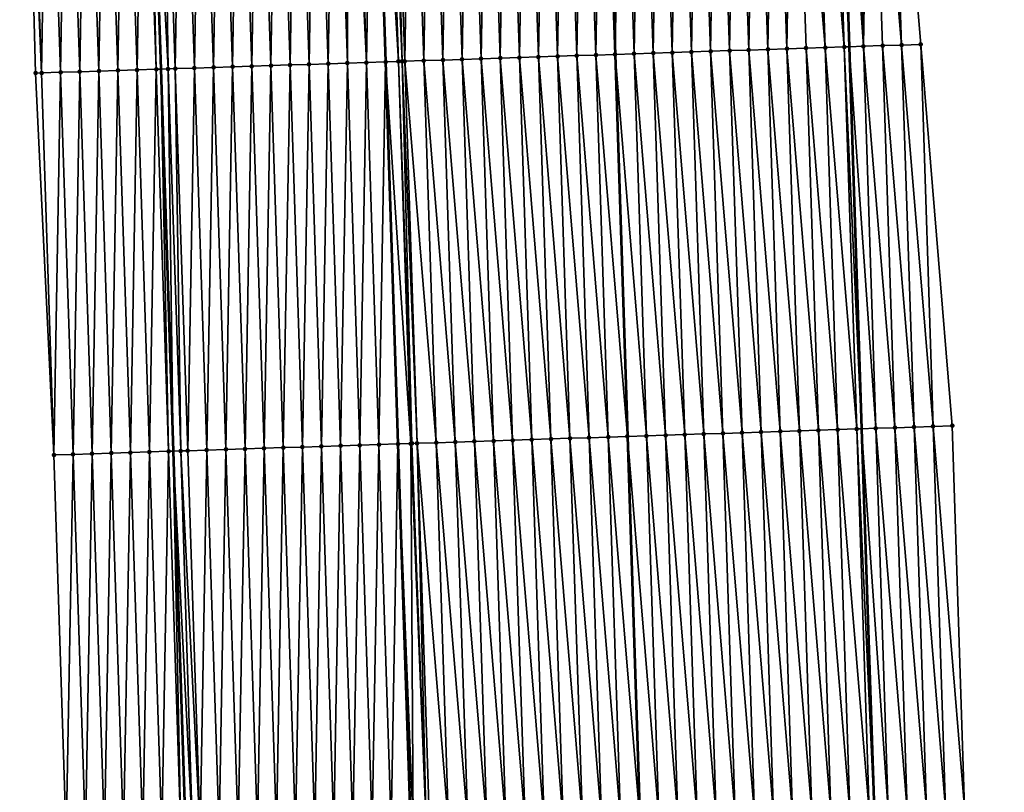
# Model space of a CAD drawing. Header units: feet. Extents: x 2010743 to 2022806, y 818705 to 837694.
# Tile 439 of 531: x 2011411 to 2011463, y 834115 to 834155. Entities that reach past the tile are written whole.
import ezdxf

# ---------------------------------------------------------------- set-up
doc = ezdxf.new("R2010")
doc.units = ezdxf.units.FT
doc.header["$MEASUREMENT"] = 0
for name, color, linetype, lineweight in [('EP_Travel Lane', 172, 'Continuous', 53), ('Road Shots', 141, 'Continuous', 100), ('STRIPING', 60, 'Continuous', 53)]:
    doc.layers.add(name, color=color, linetype=linetype, lineweight=lineweight)
doc.layers.add('I-77-MM17-21_NB-Surface-Border', color=7, linetype='Continuous')
doc.layers.add('I-77-MM17-21_NB-Surface-TIN', color=7, linetype='Continuous')

msp = doc.modelspace()

# ---------------------------------------------------------------- linework, layer by layer
at = {"layer": 'EP_Travel Lane'}
for points in [[(2011452.51, 834213.625, 297.7), (2011453.191, 834193.64, 297.354), (2011453.873, 834173.655, 296.973), (2011454.549, 834153.631, 296.638), (2011455.197, 834133.644, 296.315), (2011455.844, 834113.657, 295.989), (2011456.486, 834093.617, 295.711), (2011457.089, 834073.628, 295.412), (2011457.692, 834053.64, 295.101), (2011458.287, 834033.589, 294.824), (2011458.833, 834013.598, 294.578), (2011459.379, 833993.608, 294.314), (2011459.92, 833973.568, 294.074)], [(2011416.511, 834212.392, 298.009), (2011417.193, 834192.407, 297.632), (2011417.874, 834172.422, 297.282), (2011418.549, 834152.459, 296.948), (2011419.196, 834132.472, 296.615), (2011419.844, 834112.486, 296.295), (2011420.482, 834092.53, 295.978), (2011421.083, 834072.542, 295.673), (2011421.684, 834052.553, 295.39), (2011422.274, 834032.6, 295.115), (2011422.82, 834012.609, 294.848), (2011423.366, 833992.618, 294.593), (2011423.903, 833972.656, 294.351)]]:
    msp.add_polyline3d(points, dxfattribs=at)
at = {"layer": 'I-77-MM17-21_NB-Surface-Border', "color": 3, "linetype": 'Continuous', "lineweight": -3}
for points in [[(2011454.25, 834213.686, 297.63), (2011454.932, 834193.7, 297.282), (2011456.613, 834173.75, 296.881), (2011458.289, 834153.754, 296.504), (2011459.936, 834133.8, 296.121), (2011460.583, 834113.813, 295.795), (2011461.224, 834093.762, 295.51), (2011461.826, 834073.773, 295.215), (2011461.427, 834053.754, 294.951), (2011462.02, 834033.693, 294.679), (2011462.568, 834013.703, 294.425), (2011462.115, 833993.684, 294.202), (2011462.656, 833973.638, 293.964)], [(2011418.028, 833972.51, 294.168), (2011417.764, 833992.467, 294.419), (2011416.551, 834012.44, 294.65), (2011415.577, 834032.419, 294.902), (2011415.448, 834052.368, 295.196), (2011414.847, 834072.357, 295.479), (2011414.246, 834092.346, 295.782), (2011413.608, 834112.286, 296.104), (2011412.961, 834132.274, 296.416), (2011412.005, 834152.251, 296.737), (2011411.482, 834172.208, 297.075), (2011411.27, 834192.209, 297.447), (2011411.172, 834212.213, 297.847)]]:
    msp.add_polyline3d(points, dxfattribs=at)
at = {"layer": 'I-77-MM17-21_NB-Surface-TIN', "color": 128, "linetype": 'Continuous', "lineweight": -3}
for points in [[(2011455.29, 834153.655, 296.605), (2011455.613, 834173.715, 296.921), (2011454.614, 834173.681, 296.947)], [(2011455.29, 834153.655, 296.605), (2011456.29, 834153.688, 296.571), (2011455.613, 834173.715, 296.921)], [(2011457.289, 834153.721, 296.539), (2011456.613, 834173.75, 296.881), (2011455.613, 834173.715, 296.921)], [(2011456.29, 834153.688, 296.571), (2011457.289, 834153.721, 296.539), (2011455.613, 834173.715, 296.921)], [(2011457.289, 834153.721, 296.539), (2011458.289, 834153.754, 296.504), (2011456.613, 834173.75, 296.881)], [(2011440.298, 834153.164, 296.923), (2011440.622, 834173.198, 297.237), (2011439.623, 834173.164, 297.252)], [(2011440.298, 834153.164, 296.923), (2011441.298, 834153.197, 296.909), (2011440.622, 834173.198, 297.237)], [(2011441.298, 834153.197, 296.909), (2011441.622, 834173.233, 297.219), (2011440.622, 834173.198, 297.237)], [(2011441.298, 834153.197, 296.909), (2011442.297, 834153.23, 296.883), (2011441.622, 834173.233, 297.219)], [(2011442.297, 834153.23, 296.883), (2011441.628, 834173.233, 297.219), (2011441.622, 834173.233, 297.219)], [(2011442.621, 834173.267, 297.209), (2011441.628, 834173.233, 297.219), (2011442.304, 834153.23, 296.883)], [(2011442.297, 834153.23, 296.883), (2011442.304, 834153.23, 296.883), (2011441.628, 834173.233, 297.219)], [(2011443.297, 834153.262, 296.871), (2011442.621, 834173.267, 297.209), (2011442.304, 834153.23, 296.883)], [(2011443.297, 834153.262, 296.871), (2011443.62, 834173.302, 297.182), (2011442.621, 834173.267, 297.209)], [(2011443.297, 834153.262, 296.871), (2011444.296, 834153.295, 296.86), (2011443.62, 834173.302, 297.182)], [(2011444.296, 834153.295, 296.86), (2011444.62, 834173.336, 297.16), (2011443.62, 834173.302, 297.182)], [(2011444.296, 834153.295, 296.86), (2011445.296, 834153.328, 296.841), (2011444.62, 834173.336, 297.16)], [(2011445.296, 834153.328, 296.841), (2011445.619, 834173.37, 297.144), (2011444.62, 834173.336, 297.16)], [(2011445.296, 834153.328, 296.841), (2011446.295, 834153.36, 296.82), (2011445.619, 834173.37, 297.144)], [(2011446.295, 834153.36, 296.82), (2011446.619, 834173.405, 297.127), (2011445.619, 834173.37, 297.144)], [(2011446.295, 834153.36, 296.82), (2011447.295, 834153.393, 296.8), (2011446.619, 834173.405, 297.127)], [(2011447.295, 834153.393, 296.8), (2011447.618, 834173.439, 297.115), (2011446.619, 834173.405, 297.127)], [(2011447.295, 834153.393, 296.8), (2011448.294, 834153.426, 296.785), (2011447.618, 834173.439, 297.115)], [(2011448.294, 834153.426, 296.785), (2011448.617, 834173.473, 297.105), (2011447.618, 834173.439, 297.115)], [(2011448.294, 834153.426, 296.785), (2011449.294, 834153.458, 296.769), (2011448.617, 834173.473, 297.105)], [(2011449.294, 834153.458, 296.769), (2011449.617, 834173.508, 297.092), (2011448.617, 834173.473, 297.105)], [(2011449.294, 834153.458, 296.769), (2011450.293, 834153.491, 296.757), (2011449.617, 834173.508, 297.092)], [(2011450.293, 834153.491, 296.757), (2011450.616, 834173.542, 297.077), (2011449.617, 834173.508, 297.092)], [(2011450.293, 834153.491, 296.757), (2011451.293, 834153.523, 296.743), (2011450.616, 834173.542, 297.077)], [(2011451.293, 834153.523, 296.743), (2011451.616, 834173.576, 297.057), (2011450.616, 834173.542, 297.077)], [(2011451.293, 834153.523, 296.743), (2011452.292, 834153.556, 296.727), (2011451.616, 834173.576, 297.057)], [(2011453.291, 834153.589, 296.695), (2011452.615, 834173.611, 297.024), (2011451.616, 834173.576, 297.057)], [(2011452.292, 834153.556, 296.727), (2011453.291, 834153.589, 296.695), (2011451.616, 834173.576, 297.057)], [(2011454.291, 834153.622, 296.649), (2011453.614, 834173.646, 296.983), (2011452.615, 834173.611, 297.024)], [(2011453.291, 834153.589, 296.695), (2011454.291, 834153.622, 296.649), (2011452.615, 834173.611, 297.024)], [(2011453.614, 834173.646, 296.983), (2011454.549, 834153.631, 296.638), (2011453.873, 834173.655, 296.973)], [(2011454.291, 834153.622, 296.649), (2011454.549, 834153.631, 296.638), (2011453.614, 834173.646, 296.983)], [(2011455.29, 834153.655, 296.605), (2011454.614, 834173.681, 296.947), (2011453.873, 834173.655, 296.973)], [(2011455.29, 834153.655, 296.605), (2011453.873, 834173.655, 296.973), (2011454.549, 834153.631, 296.638)], [(2011425.306, 834152.677, 297.023), (2011425.631, 834172.685, 297.366), (2011424.631, 834172.651, 297.356)], [(2011425.306, 834152.677, 297.023), (2011426.306, 834152.709, 297.032), (2011425.631, 834172.685, 297.366)], [(2011426.306, 834152.709, 297.032), (2011426.63, 834172.719, 297.375), (2011425.631, 834172.685, 297.366)], [(2011426.306, 834152.709, 297.032), (2011427.305, 834152.741, 297.042), (2011426.63, 834172.719, 297.375)], [(2011427.305, 834152.741, 297.042), (2011427.63, 834172.753, 297.388), (2011426.63, 834172.719, 297.375)], [(2011427.305, 834152.741, 297.042), (2011428.305, 834152.774, 297.056), (2011427.63, 834172.753, 297.388)], [(2011428.305, 834152.774, 297.056), (2011428.354, 834172.777, 297.4), (2011427.63, 834172.753, 297.388)], [(2011428.305, 834152.774, 297.056), (2011429.304, 834152.806, 297.073), (2011428.354, 834172.777, 297.4)], [(2011429.304, 834152.806, 297.073), (2011428.629, 834172.787, 297.404), (2011428.354, 834172.777, 297.4)], [(2011429.304, 834152.806, 297.073), (2011429.629, 834172.82, 297.415), (2011428.629, 834172.787, 297.404)], [(2011429.304, 834152.806, 297.073), (2011430.304, 834152.838, 297.082), (2011429.629, 834172.82, 297.415)], [(2011429.768, 834172.825, 297.416), (2011429.629, 834172.82, 297.415), (2011430.304, 834152.838, 297.082)], [(2011430.978, 834152.86, 297.083), (2011430.296, 834172.843, 297.415), (2011429.768, 834172.825, 297.416)], [(2011430.978, 834152.86, 297.083), (2011429.768, 834172.825, 297.416), (2011430.304, 834152.838, 297.082)], [(2011431.167, 834152.866, 297.083), (2011430.628, 834172.855, 297.412), (2011430.296, 834172.843, 297.415)], [(2011430.978, 834152.86, 297.083), (2011431.167, 834152.866, 297.083), (2011430.296, 834172.843, 297.415)], [(2011431.303, 834152.87, 297.082), (2011431.627, 834172.889, 297.394), (2011430.628, 834172.855, 297.412)], [(2011431.167, 834152.866, 297.083), (2011431.303, 834152.87, 297.082), (2011430.628, 834172.855, 297.412)], [(2011431.303, 834152.87, 297.082), (2011432.303, 834152.903, 297.062), (2011431.627, 834172.889, 297.394)], [(2011432.303, 834152.903, 297.062), (2011432.627, 834172.923, 297.374), (2011431.627, 834172.889, 297.394)], [(2011432.303, 834152.903, 297.062), (2011433.302, 834152.936, 297.041), (2011432.627, 834172.923, 297.374)], [(2011433.302, 834152.936, 297.041), (2011433.626, 834172.958, 297.354), (2011432.627, 834172.923, 297.374)], [(2011433.302, 834152.936, 297.041), (2011434.302, 834152.968, 297.022), (2011433.626, 834172.958, 297.354)], [(2011434.302, 834152.968, 297.022), (2011434.626, 834172.992, 297.336), (2011433.626, 834172.958, 297.354)], [(2011434.302, 834152.968, 297.022), (2011435.301, 834153.001, 297.004), (2011434.626, 834172.992, 297.336)], [(2011435.301, 834153.001, 297.004), (2011435.625, 834173.027, 297.32), (2011434.626, 834172.992, 297.336)], [(2011435.301, 834153.001, 297.004), (2011436.301, 834153.034, 296.987), (2011435.625, 834173.027, 297.32)], [(2011436.301, 834153.034, 296.987), (2011436.624, 834173.061, 297.302), (2011435.625, 834173.027, 297.32)], [(2011436.301, 834153.034, 296.987), (2011437.3, 834153.066, 296.969), (2011436.624, 834173.061, 297.302)], [(2011437.3, 834153.066, 296.969), (2011437.624, 834173.095, 297.282), (2011436.624, 834173.061, 297.302)], [(2011437.3, 834153.066, 296.969), (2011438.299, 834153.099, 296.951), (2011437.624, 834173.095, 297.282)], [(2011438.299, 834153.099, 296.951), (2011438.623, 834173.13, 297.265), (2011437.624, 834173.095, 297.282)], [(2011438.299, 834153.099, 296.951), (2011439.299, 834153.132, 296.935), (2011438.623, 834173.13, 297.265)], [(2011439.299, 834153.132, 296.935), (2011439.623, 834173.164, 297.252), (2011438.623, 834173.13, 297.265)], [(2011439.299, 834153.132, 296.935), (2011440.298, 834153.164, 296.923), (2011439.623, 834173.164, 297.252)], [(2011412.313, 834152.26, 296.748), (2011411.639, 834172.213, 297.081), (2011411.482, 834172.208, 297.075)], [(2011412.313, 834152.26, 296.748), (2011411.482, 834172.208, 297.075), (2011412.005, 834152.251, 296.737)], [(2011412.313, 834152.26, 296.748), (2011412.638, 834172.247, 297.115), (2011411.639, 834172.213, 297.081)], [(2011413.312, 834152.292, 296.782), (2011412.638, 834172.247, 297.115), (2011412.313, 834152.26, 296.748)], [(2011413.312, 834152.292, 296.782), (2011413.638, 834172.28, 297.149), (2011412.638, 834172.247, 297.115)], [(2011413.312, 834152.292, 296.782), (2011414.312, 834152.324, 296.813), (2011413.638, 834172.28, 297.149)], [(2011414.312, 834152.324, 296.813), (2011414.637, 834172.313, 297.185), (2011413.638, 834172.28, 297.149)], [(2011414.312, 834152.324, 296.813), (2011415.311, 834152.356, 296.848), (2011414.637, 834172.313, 297.185)], [(2011415.311, 834152.356, 296.848), (2011415.637, 834172.347, 297.212), (2011414.637, 834172.313, 297.185)], [(2011415.311, 834152.356, 296.848), (2011416.311, 834152.388, 296.881), (2011415.637, 834172.347, 297.212)], [(2011416.311, 834152.388, 296.881), (2011416.636, 834172.381, 297.244), (2011415.637, 834172.347, 297.212)], [(2011416.311, 834152.388, 296.881), (2011417.31, 834152.42, 296.917), (2011416.636, 834172.381, 297.244)], [(2011417.31, 834152.42, 296.917), (2011417.635, 834172.414, 297.277), (2011416.636, 834172.381, 297.244)], [(2011417.31, 834152.42, 296.917), (2011418.31, 834152.452, 296.942), (2011417.635, 834172.414, 297.277)], [(2011418.31, 834152.452, 296.942), (2011417.874, 834172.422, 297.282), (2011417.635, 834172.414, 297.277)], [(2011418.928, 834152.471, 296.958), (2011418.635, 834172.448, 297.296), (2011417.874, 834172.422, 297.282)], [(2011418.928, 834152.471, 296.958), (2011417.874, 834172.422, 297.282), (2011418.549, 834152.459, 296.948)], [(2011418.31, 834152.452, 296.942), (2011418.549, 834152.459, 296.948), (2011417.874, 834172.422, 297.282)], [(2011419.309, 834152.484, 296.965), (2011419.634, 834172.482, 297.311), (2011418.635, 834172.448, 297.296)], [(2011418.928, 834152.471, 296.958), (2011419.309, 834152.484, 296.965), (2011418.635, 834172.448, 297.296)], [(2011419.309, 834152.484, 296.965), (2011420.309, 834152.516, 296.98), (2011419.634, 834172.482, 297.311)], [(2011420.309, 834152.516, 296.98), (2011420.634, 834172.515, 297.326), (2011419.634, 834172.482, 297.311)], [(2011420.309, 834152.516, 296.98), (2011421.308, 834152.548, 296.994), (2011420.634, 834172.515, 297.326)], [(2011421.308, 834152.548, 296.994), (2011421.633, 834172.549, 297.334), (2011420.634, 834172.515, 297.326)], [(2011421.308, 834152.548, 296.994), (2011422.308, 834152.58, 297.002), (2011421.633, 834172.549, 297.334)], [(2011422.308, 834152.58, 297.002), (2011422.633, 834172.583, 297.341), (2011421.633, 834172.549, 297.334)], [(2011422.308, 834152.58, 297.002), (2011423.307, 834152.612, 297.008), (2011422.633, 834172.583, 297.341)], [(2011423.307, 834152.612, 297.008), (2011423.632, 834172.617, 297.349), (2011422.633, 834172.583, 297.341)], [(2011423.307, 834152.612, 297.008), (2011424.307, 834152.645, 297.016), (2011423.632, 834172.617, 297.349)], [(2011424.307, 834152.645, 297.016), (2011424.631, 834172.651, 297.356), (2011423.632, 834172.617, 297.349)], [(2011424.307, 834152.645, 297.016), (2011425.306, 834152.677, 297.023), (2011424.631, 834172.651, 297.356)], [(2011454.291, 834153.622, 296.649), (2011455.197, 834133.644, 296.315), (2011454.549, 834153.631, 296.638)], [(2011455.938, 834133.668, 296.275), (2011455.29, 834153.655, 296.605), (2011454.549, 834153.631, 296.638)], [(2011455.938, 834133.668, 296.275), (2011454.549, 834153.631, 296.638), (2011455.197, 834133.644, 296.315)], [(2011456.937, 834133.701, 296.247), (2011456.29, 834153.688, 296.571), (2011455.29, 834153.655, 296.605)], [(2011455.938, 834133.668, 296.275), (2011456.937, 834133.701, 296.247), (2011455.29, 834153.655, 296.605)], [(2011457.937, 834133.734, 296.205), (2011457.289, 834153.721, 296.539), (2011456.29, 834153.688, 296.571)], [(2011456.937, 834133.701, 296.247), (2011457.937, 834133.734, 296.205), (2011456.29, 834153.688, 296.571)], [(2011458.936, 834133.767, 296.162), (2011458.289, 834153.754, 296.504), (2011457.289, 834153.721, 296.539)], [(2011457.937, 834133.734, 296.205), (2011458.936, 834133.767, 296.162), (2011457.289, 834153.721, 296.539)], [(2011458.936, 834133.767, 296.162), (2011459.936, 834133.8, 296.121), (2011458.289, 834153.754, 296.504)], [(2011439.946, 834133.145, 296.608), (2011439.299, 834153.132, 296.935), (2011438.299, 834153.099, 296.951)], [(2011440.946, 834133.178, 296.593), (2011440.298, 834153.164, 296.923), (2011439.299, 834153.132, 296.935)], [(2011439.946, 834133.145, 296.608), (2011440.946, 834133.178, 296.593), (2011439.299, 834153.132, 296.935)], [(2011441.945, 834133.21, 296.58), (2011441.298, 834153.197, 296.909), (2011440.298, 834153.164, 296.923)], [(2011440.946, 834133.178, 296.593), (2011441.945, 834133.21, 296.58), (2011440.298, 834153.164, 296.923)], [(2011442.945, 834133.243, 296.554), (2011442.297, 834153.23, 296.883), (2011441.298, 834153.197, 296.909)], [(2011441.945, 834133.21, 296.58), (2011442.945, 834133.243, 296.554), (2011441.298, 834153.197, 296.909)], [(2011442.297, 834153.23, 296.883), (2011442.95, 834133.243, 296.554), (2011442.304, 834153.23, 296.883)], [(2011442.945, 834133.243, 296.554), (2011442.95, 834133.243, 296.554), (2011442.297, 834153.23, 296.883)], [(2011443.944, 834133.275, 296.542), (2011443.297, 834153.262, 296.871), (2011442.304, 834153.23, 296.883)], [(2011443.944, 834133.275, 296.542), (2011442.304, 834153.23, 296.883), (2011442.95, 834133.243, 296.554)], [(2011444.944, 834133.308, 296.518), (2011444.296, 834153.295, 296.86), (2011443.297, 834153.262, 296.871)], [(2011443.944, 834133.275, 296.542), (2011444.944, 834133.308, 296.518), (2011443.297, 834153.262, 296.871)], [(2011445.943, 834133.341, 296.503), (2011445.296, 834153.328, 296.841), (2011444.296, 834153.295, 296.86)], [(2011444.944, 834133.308, 296.518), (2011445.943, 834133.341, 296.503), (2011444.296, 834153.295, 296.86)], [(2011446.943, 834133.374, 296.484), (2011446.295, 834153.36, 296.82), (2011445.296, 834153.328, 296.841)], [(2011445.943, 834133.341, 296.503), (2011446.943, 834133.374, 296.484), (2011445.296, 834153.328, 296.841)], [(2011447.942, 834133.406, 296.465), (2011447.295, 834153.393, 296.8), (2011446.295, 834153.36, 296.82)], [(2011446.943, 834133.374, 296.484), (2011447.942, 834133.406, 296.465), (2011446.295, 834153.36, 296.82)], [(2011448.942, 834133.439, 296.449), (2011448.294, 834153.426, 296.785), (2011447.295, 834153.393, 296.8)], [(2011447.942, 834133.406, 296.465), (2011448.942, 834133.439, 296.449), (2011447.295, 834153.393, 296.8)], [(2011449.941, 834133.471, 296.438), (2011449.294, 834153.458, 296.769), (2011448.294, 834153.426, 296.785)], [(2011448.942, 834133.439, 296.449), (2011449.941, 834133.471, 296.438), (2011448.294, 834153.426, 296.785)], [(2011450.941, 834133.504, 296.426), (2011450.293, 834153.491, 296.757), (2011449.294, 834153.458, 296.769)], [(2011449.941, 834133.471, 296.438), (2011450.941, 834133.504, 296.426), (2011449.294, 834153.458, 296.769)], [(2011451.94, 834133.537, 296.408), (2011451.293, 834153.523, 296.743), (2011450.293, 834153.491, 296.757)], [(2011450.941, 834133.504, 296.426), (2011451.94, 834133.537, 296.408), (2011450.293, 834153.491, 296.757)], [(2011452.94, 834133.569, 296.391), (2011452.292, 834153.556, 296.727), (2011451.293, 834153.523, 296.743)], [(2011451.94, 834133.537, 296.408), (2011452.94, 834133.569, 296.391), (2011451.293, 834153.523, 296.743)], [(2011453.939, 834133.602, 296.366), (2011453.291, 834153.589, 296.695), (2011452.292, 834153.556, 296.727)], [(2011452.94, 834133.569, 296.391), (2011453.939, 834133.602, 296.366), (2011452.292, 834153.556, 296.727)], [(2011454.938, 834133.635, 296.329), (2011454.291, 834153.622, 296.649), (2011453.291, 834153.589, 296.695)], [(2011453.939, 834133.602, 296.366), (2011454.938, 834133.635, 296.329), (2011453.291, 834153.589, 296.695)], [(2011454.938, 834133.635, 296.329), (2011455.197, 834133.644, 296.315), (2011454.291, 834153.622, 296.649)], [(2011422.955, 834132.593, 296.667), (2011423.307, 834152.612, 297.008), (2011422.308, 834152.58, 297.002)], [(2011422.955, 834132.593, 296.667), (2011423.955, 834132.626, 296.676), (2011423.307, 834152.612, 297.008)], [(2011423.955, 834132.626, 296.676), (2011424.307, 834152.645, 297.016), (2011423.307, 834152.612, 297.008)], [(2011423.955, 834132.626, 296.676), (2011424.954, 834132.658, 296.685), (2011424.307, 834152.645, 297.016)], [(2011424.954, 834132.658, 296.685), (2011425.306, 834152.677, 297.023), (2011424.307, 834152.645, 297.016)], [(2011424.954, 834132.658, 296.685), (2011425.954, 834132.69, 296.692), (2011425.306, 834152.677, 297.023)], [(2011425.954, 834132.69, 296.692), (2011426.306, 834152.709, 297.032), (2011425.306, 834152.677, 297.023)], [(2011425.954, 834132.69, 296.692), (2011426.953, 834132.722, 296.702), (2011426.306, 834152.709, 297.032)], [(2011426.953, 834132.722, 296.702), (2011427.305, 834152.741, 297.042), (2011426.306, 834152.709, 297.032)], [(2011426.953, 834132.722, 296.702), (2011427.953, 834132.755, 296.712), (2011427.305, 834152.741, 297.042)], [(2011427.953, 834132.755, 296.712), (2011428.305, 834152.774, 297.056), (2011427.305, 834152.741, 297.042)], [(2011427.953, 834132.755, 296.712), (2011428.952, 834132.787, 296.726), (2011428.305, 834152.774, 297.056)], [(2011428.952, 834132.787, 296.726), (2011429.304, 834152.806, 297.073), (2011428.305, 834152.774, 297.056)], [(2011428.952, 834132.787, 296.726), (2011429.952, 834132.819, 296.743), (2011429.304, 834152.806, 297.073)], [(2011429.952, 834132.819, 296.743), (2011430.304, 834152.838, 297.082), (2011429.304, 834152.806, 297.073)], [(2011429.952, 834132.819, 296.743), (2011430.951, 834132.851, 296.754), (2011430.304, 834152.838, 297.082)], [(2011431.616, 834132.873, 296.757), (2011430.978, 834152.86, 297.083), (2011430.304, 834152.838, 297.082)], [(2011431.616, 834132.873, 296.757), (2011430.304, 834152.838, 297.082), (2011430.951, 834132.851, 296.754)], [(2011431.679, 834132.875, 296.757), (2011431.167, 834152.866, 297.083), (2011430.978, 834152.86, 297.083)], [(2011431.616, 834132.873, 296.757), (2011431.679, 834132.875, 296.757), (2011430.978, 834152.86, 297.083)], [(2011431.951, 834132.884, 296.754), (2011431.303, 834152.87, 297.082), (2011431.167, 834152.866, 297.083)], [(2011431.679, 834132.875, 296.757), (2011431.951, 834132.884, 296.754), (2011431.167, 834152.866, 297.083)], [(2011432.95, 834132.916, 296.737), (2011432.303, 834152.903, 297.062), (2011431.303, 834152.87, 297.082)], [(2011431.951, 834132.884, 296.754), (2011432.95, 834132.916, 296.737), (2011431.303, 834152.87, 297.082)], [(2011433.95, 834132.949, 296.716), (2011433.302, 834152.936, 297.041), (2011432.303, 834152.903, 297.062)], [(2011432.95, 834132.916, 296.737), (2011433.95, 834132.949, 296.716), (2011432.303, 834152.903, 297.062)], [(2011434.949, 834132.982, 296.697), (2011434.302, 834152.968, 297.022), (2011433.302, 834152.936, 297.041)], [(2011433.95, 834132.949, 296.716), (2011434.949, 834132.982, 296.697), (2011433.302, 834152.936, 297.041)], [(2011435.949, 834133.014, 296.68), (2011435.301, 834153.001, 297.004), (2011434.302, 834152.968, 297.022)], [(2011434.949, 834132.982, 296.697), (2011435.949, 834133.014, 296.68), (2011434.302, 834152.968, 297.022)], [(2011436.948, 834133.047, 296.664), (2011436.301, 834153.034, 296.987), (2011435.301, 834153.001, 297.004)], [(2011435.949, 834133.014, 296.68), (2011436.948, 834133.047, 296.664), (2011435.301, 834153.001, 297.004)], [(2011437.948, 834133.08, 296.645), (2011437.3, 834153.066, 296.969), (2011436.301, 834153.034, 296.987)], [(2011436.948, 834133.047, 296.664), (2011437.948, 834133.08, 296.645), (2011436.301, 834153.034, 296.987)], [(2011438.947, 834133.112, 296.626), (2011438.299, 834153.099, 296.951), (2011437.3, 834153.066, 296.969)], [(2011437.948, 834133.08, 296.645), (2011438.947, 834133.112, 296.626), (2011437.3, 834153.066, 296.969)], [(2011438.947, 834133.112, 296.626), (2011439.946, 834133.145, 296.608), (2011438.299, 834153.099, 296.951)], [(2011412.961, 834132.274, 296.416), (2011412.313, 834152.26, 296.748), (2011412.005, 834152.251, 296.737)], [(2011412.961, 834132.274, 296.416), (2011413.312, 834152.292, 296.782), (2011412.313, 834152.26, 296.748)], [(2011413.96, 834132.305, 296.451), (2011413.312, 834152.292, 296.782), (2011412.961, 834132.274, 296.416)], [(2011413.96, 834132.305, 296.451), (2011414.312, 834152.324, 296.813), (2011413.312, 834152.292, 296.782)], [(2011414.96, 834132.337, 296.484), (2011414.312, 834152.324, 296.813), (2011413.96, 834132.305, 296.451)], [(2011414.96, 834132.337, 296.484), (2011415.311, 834152.356, 296.848), (2011414.312, 834152.324, 296.813)], [(2011414.96, 834132.337, 296.484), (2011415.959, 834132.369, 296.521), (2011415.311, 834152.356, 296.848)], [(2011415.959, 834132.369, 296.521), (2011416.311, 834152.388, 296.881), (2011415.311, 834152.356, 296.848)], [(2011415.959, 834132.369, 296.521), (2011416.959, 834132.401, 296.541), (2011416.311, 834152.388, 296.881)], [(2011416.959, 834132.401, 296.541), (2011417.31, 834152.42, 296.917), (2011416.311, 834152.388, 296.881)], [(2011416.959, 834132.401, 296.541), (2011417.958, 834132.433, 296.575), (2011417.31, 834152.42, 296.917)], [(2011417.958, 834132.433, 296.575), (2011418.31, 834152.452, 296.942), (2011417.31, 834152.42, 296.917)], [(2011417.958, 834132.433, 296.575), (2011418.958, 834132.465, 296.61), (2011418.31, 834152.452, 296.942)], [(2011418.958, 834132.465, 296.61), (2011418.549, 834152.459, 296.948), (2011418.31, 834152.452, 296.942)], [(2011418.928, 834152.471, 296.958), (2011418.549, 834152.459, 296.948), (2011419.196, 834132.472, 296.615)], [(2011418.958, 834132.465, 296.61), (2011419.196, 834132.472, 296.615), (2011418.549, 834152.459, 296.948)], [(2011419.59, 834132.485, 296.624), (2011419.309, 834152.484, 296.965), (2011418.928, 834152.471, 296.958)], [(2011419.59, 834132.485, 296.624), (2011418.928, 834152.471, 296.958), (2011419.196, 834132.472, 296.615)], [(2011419.957, 834132.497, 296.633), (2011420.309, 834152.516, 296.98), (2011419.309, 834152.484, 296.965)], [(2011419.59, 834132.485, 296.624), (2011419.957, 834132.497, 296.633), (2011419.309, 834152.484, 296.965)], [(2011419.957, 834132.497, 296.633), (2011420.956, 834132.529, 296.648), (2011420.309, 834152.516, 296.98)], [(2011420.956, 834132.529, 296.648), (2011421.308, 834152.548, 296.994), (2011420.309, 834152.516, 296.98)], [(2011420.956, 834132.529, 296.648), (2011421.956, 834132.561, 296.661), (2011421.308, 834152.548, 296.994)], [(2011421.956, 834132.561, 296.661), (2011422.308, 834152.58, 297.002), (2011421.308, 834152.548, 296.994)], [(2011421.956, 834132.561, 296.661), (2011422.955, 834132.593, 296.667), (2011422.308, 834152.58, 297.002)], [(2011453.587, 834113.582, 296.069), (2011452.94, 834133.569, 296.391), (2011451.94, 834133.537, 296.408)], [(2011454.587, 834113.615, 296.04), (2011453.939, 834133.602, 296.366), (2011452.94, 834133.569, 296.391)], [(2011453.587, 834113.582, 296.069), (2011454.587, 834113.615, 296.04), (2011452.94, 834133.569, 296.391)], [(2011455.586, 834113.648, 296.006), (2011454.938, 834133.635, 296.329), (2011453.939, 834133.602, 296.366)], [(2011454.587, 834113.615, 296.04), (2011455.586, 834113.648, 296.006), (2011453.939, 834133.602, 296.366)], [(2011454.938, 834133.635, 296.329), (2011455.844, 834113.657, 295.989), (2011455.197, 834133.644, 296.315)], [(2011455.586, 834113.648, 296.006), (2011455.844, 834113.657, 295.989), (2011454.938, 834133.635, 296.329)], [(2011456.586, 834113.682, 295.942), (2011455.938, 834133.668, 296.275), (2011455.197, 834133.644, 296.315)], [(2011456.586, 834113.682, 295.942), (2011455.197, 834133.644, 296.315), (2011455.844, 834113.657, 295.989)], [(2011457.585, 834113.715, 295.903), (2011456.937, 834133.701, 296.247), (2011455.938, 834133.668, 296.275)], [(2011456.586, 834113.682, 295.942), (2011457.585, 834113.715, 295.903), (2011455.938, 834133.668, 296.275)], [(2011458.584, 834113.747, 295.867), (2011457.937, 834133.734, 296.205), (2011456.937, 834133.701, 296.247)], [(2011457.585, 834113.715, 295.903), (2011458.584, 834113.747, 295.867), (2011456.937, 834133.701, 296.247)], [(2011459.584, 834113.78, 295.834), (2011458.936, 834133.767, 296.162), (2011457.937, 834133.734, 296.205)], [(2011458.584, 834113.747, 295.867), (2011459.584, 834113.78, 295.834), (2011457.937, 834133.734, 296.205)], [(2011460.583, 834113.813, 295.795), (2011459.936, 834133.8, 296.121), (2011458.936, 834133.767, 296.162)], [(2011459.584, 834113.78, 295.834), (2011460.583, 834113.813, 295.795), (2011458.936, 834133.767, 296.162)], [(2011437.596, 834113.06, 296.362), (2011436.948, 834133.047, 296.664), (2011435.949, 834133.014, 296.68)], [(2011438.595, 834113.092, 296.343), (2011437.948, 834133.08, 296.645), (2011436.948, 834133.047, 296.664)], [(2011437.596, 834113.06, 296.362), (2011438.595, 834113.092, 296.343), (2011436.948, 834133.047, 296.664)], [(2011439.595, 834113.125, 296.324), (2011438.947, 834133.112, 296.626), (2011437.948, 834133.08, 296.645)], [(2011438.595, 834113.092, 296.343), (2011439.595, 834113.125, 296.324), (2011437.948, 834133.08, 296.645)], [(2011440.594, 834113.158, 296.307), (2011439.946, 834133.145, 296.608), (2011438.947, 834133.112, 296.626)], [(2011439.595, 834113.125, 296.324), (2011440.594, 834113.158, 296.307), (2011438.947, 834133.112, 296.626)], [(2011441.594, 834113.19, 296.292), (2011440.946, 834133.178, 296.593), (2011439.946, 834133.145, 296.608)], [(2011440.594, 834113.158, 296.307), (2011441.594, 834113.19, 296.292), (2011439.946, 834133.145, 296.608)], [(2011442.593, 834113.223, 296.278), (2011441.945, 834133.21, 296.58), (2011440.946, 834133.178, 296.593)], [(2011441.594, 834113.19, 296.292), (2011442.593, 834113.223, 296.278), (2011440.946, 834133.178, 296.593)], [(2011443.592, 834113.256, 296.253), (2011442.945, 834133.243, 296.554), (2011441.945, 834133.21, 296.58)], [(2011442.593, 834113.223, 296.278), (2011443.592, 834113.256, 296.253), (2011441.945, 834133.21, 296.58)], [(2011442.945, 834133.243, 296.554), (2011443.596, 834113.256, 296.253), (2011442.95, 834133.243, 296.554)], [(2011443.592, 834113.256, 296.253), (2011443.596, 834113.256, 296.253), (2011442.945, 834133.243, 296.554)], [(2011444.592, 834113.288, 296.239), (2011443.944, 834133.275, 296.542), (2011442.95, 834133.243, 296.554)], [(2011444.592, 834113.288, 296.239), (2011442.95, 834133.243, 296.554), (2011443.596, 834113.256, 296.253)], [(2011445.591, 834113.321, 296.206), (2011444.944, 834133.308, 296.518), (2011443.944, 834133.275, 296.542)], [(2011444.592, 834113.288, 296.239), (2011445.591, 834113.321, 296.206), (2011443.944, 834133.275, 296.542)], [(2011446.591, 834113.354, 296.182), (2011445.943, 834133.341, 296.503), (2011444.944, 834133.308, 296.518)], [(2011445.591, 834113.321, 296.206), (2011446.591, 834113.354, 296.182), (2011444.944, 834133.308, 296.518)], [(2011447.59, 834113.387, 296.163), (2011446.943, 834133.374, 296.484), (2011445.943, 834133.341, 296.503)], [(2011446.591, 834113.354, 296.182), (2011447.59, 834113.387, 296.163), (2011445.943, 834133.341, 296.503)], [(2011448.59, 834113.419, 296.145), (2011447.942, 834133.406, 296.465), (2011446.943, 834133.374, 296.484)], [(2011447.59, 834113.387, 296.163), (2011448.59, 834113.419, 296.145), (2011446.943, 834133.374, 296.484)], [(2011449.589, 834113.452, 296.132), (2011448.942, 834133.439, 296.449), (2011447.942, 834133.406, 296.465)], [(2011448.59, 834113.419, 296.145), (2011449.589, 834113.452, 296.132), (2011447.942, 834133.406, 296.465)], [(2011450.589, 834113.484, 296.118), (2011449.941, 834133.471, 296.438), (2011448.942, 834133.439, 296.449)], [(2011449.589, 834113.452, 296.132), (2011450.589, 834113.484, 296.118), (2011448.942, 834133.439, 296.449)], [(2011451.588, 834113.517, 296.103), (2011450.941, 834133.504, 296.426), (2011449.941, 834133.471, 296.438)], [(2011450.589, 834113.484, 296.118), (2011451.588, 834113.517, 296.103), (2011449.941, 834133.471, 296.438)], [(2011452.588, 834113.55, 296.086), (2011451.94, 834133.537, 296.408), (2011450.941, 834133.504, 296.426)], [(2011451.588, 834113.517, 296.103), (2011452.588, 834113.55, 296.086), (2011450.941, 834133.504, 296.426)], [(2011452.588, 834113.55, 296.086), (2011453.587, 834113.582, 296.069), (2011451.94, 834133.537, 296.408)], [(2011420.605, 834112.51, 296.313), (2011420.956, 834132.529, 296.648), (2011419.957, 834132.497, 296.633)], [(2011420.605, 834112.51, 296.313), (2011421.604, 834112.542, 296.338), (2011420.956, 834132.529, 296.648)], [(2011421.604, 834112.542, 296.338), (2011421.956, 834132.561, 296.661), (2011420.956, 834132.529, 296.648)], [(2011421.604, 834112.542, 296.338), (2011422.604, 834112.574, 296.35), (2011421.956, 834132.561, 296.661)], [(2011422.604, 834112.574, 296.35), (2011422.955, 834132.593, 296.667), (2011421.956, 834132.561, 296.661)], [(2011422.604, 834112.574, 296.35), (2011423.603, 834112.606, 296.36), (2011422.955, 834132.593, 296.667)], [(2011423.603, 834112.606, 296.36), (2011423.955, 834132.626, 296.676), (2011422.955, 834132.593, 296.667)], [(2011423.603, 834112.606, 296.36), (2011424.603, 834112.639, 296.369), (2011423.955, 834132.626, 296.676)], [(2011424.603, 834112.639, 296.369), (2011424.954, 834132.658, 296.685), (2011423.955, 834132.626, 296.676)], [(2011424.603, 834112.639, 296.369), (2011425.602, 834112.671, 296.38), (2011424.954, 834132.658, 296.685)], [(2011425.602, 834112.671, 296.38), (2011425.954, 834132.69, 296.692), (2011424.954, 834132.658, 296.685)], [(2011425.602, 834112.671, 296.38), (2011426.601, 834112.703, 296.389), (2011425.954, 834132.69, 296.692)], [(2011426.601, 834112.703, 296.389), (2011426.953, 834132.722, 296.702), (2011425.954, 834132.69, 296.692)], [(2011426.601, 834112.703, 296.389), (2011427.601, 834112.735, 296.397), (2011426.953, 834132.722, 296.702)], [(2011427.601, 834112.735, 296.397), (2011427.953, 834132.755, 296.712), (2011426.953, 834132.722, 296.702)], [(2011427.601, 834112.735, 296.397), (2011428.6, 834112.767, 296.407), (2011427.953, 834132.755, 296.712)], [(2011428.6, 834112.767, 296.407), (2011428.952, 834132.787, 296.726), (2011427.953, 834132.755, 296.712)], [(2011428.6, 834112.767, 296.407), (2011429.6, 834112.8, 296.418), (2011428.952, 834132.787, 296.726)], [(2011429.6, 834112.8, 296.418), (2011429.952, 834132.819, 296.743), (2011428.952, 834132.787, 296.726)], [(2011429.6, 834112.8, 296.418), (2011430.599, 834112.832, 296.435), (2011429.952, 834132.819, 296.743)], [(2011430.599, 834112.832, 296.435), (2011430.951, 834132.851, 296.754), (2011429.952, 834132.819, 296.743)], [(2011430.599, 834112.832, 296.435), (2011431.599, 834112.864, 296.45), (2011430.951, 834132.851, 296.754)], [(2011431.747, 834112.869, 296.451), (2011431.616, 834132.873, 296.757), (2011430.951, 834132.851, 296.754)], [(2011431.747, 834112.869, 296.451), (2011430.951, 834132.851, 296.754), (2011431.599, 834112.864, 296.45)], [(2011432.421, 834112.891, 296.448), (2011431.679, 834132.875, 296.757), (2011431.616, 834132.873, 296.757)], [(2011431.747, 834112.869, 296.451), (2011432.421, 834112.891, 296.448), (2011431.616, 834132.873, 296.757)], [(2011432.421, 834112.891, 296.448), (2011431.951, 834132.884, 296.754), (2011431.679, 834132.875, 296.757)], [(2011433.598, 834112.929, 296.431), (2011432.95, 834132.916, 296.737), (2011431.951, 834132.884, 296.754)], [(2011432.421, 834112.891, 296.448), (2011432.598, 834112.896, 296.447), (2011431.951, 834132.884, 296.754)], [(2011432.598, 834112.896, 296.447), (2011433.598, 834112.929, 296.431), (2011431.951, 834132.884, 296.754)], [(2011434.597, 834112.962, 296.412), (2011433.95, 834132.949, 296.716), (2011432.95, 834132.916, 296.737)], [(2011433.598, 834112.929, 296.431), (2011434.597, 834112.962, 296.412), (2011432.95, 834132.916, 296.737)], [(2011435.597, 834112.994, 296.396), (2011434.949, 834132.982, 296.697), (2011433.95, 834132.949, 296.716)], [(2011434.597, 834112.962, 296.412), (2011435.597, 834112.994, 296.396), (2011433.95, 834132.949, 296.716)], [(2011436.596, 834113.027, 296.379), (2011435.949, 834133.014, 296.68), (2011434.949, 834132.982, 296.697)], [(2011435.597, 834112.994, 296.396), (2011436.596, 834113.027, 296.379), (2011434.949, 834132.982, 296.697)], [(2011436.596, 834113.027, 296.379), (2011437.596, 834113.06, 296.362), (2011435.949, 834133.014, 296.68)], [(2011413.608, 834112.286, 296.104), (2011413.96, 834132.305, 296.451), (2011412.961, 834132.274, 296.416)], [(2011414.608, 834112.318, 296.138), (2011413.96, 834132.305, 296.451), (2011413.608, 834112.286, 296.104)], [(2011414.608, 834112.318, 296.138), (2011414.96, 834132.337, 296.484), (2011413.96, 834132.305, 296.451)], [(2011414.608, 834112.318, 296.138), (2011415.607, 834112.35, 296.169), (2011414.96, 834132.337, 296.484)], [(2011415.607, 834112.35, 296.169), (2011415.959, 834132.369, 296.521), (2011414.96, 834132.337, 296.484)], [(2011415.607, 834112.35, 296.169), (2011416.607, 834112.382, 296.205), (2011415.959, 834132.369, 296.521)], [(2011416.607, 834112.382, 296.205), (2011416.959, 834132.401, 296.541), (2011415.959, 834132.369, 296.521)], [(2011416.607, 834112.382, 296.205), (2011417.606, 834112.414, 296.228), (2011416.959, 834132.401, 296.541)], [(2011417.606, 834112.414, 296.228), (2011417.958, 834132.433, 296.575), (2011416.959, 834132.401, 296.541)], [(2011417.606, 834112.414, 296.228), (2011418.606, 834112.446, 296.257), (2011417.958, 834132.433, 296.575)], [(2011418.606, 834112.446, 296.257), (2011418.958, 834132.465, 296.61), (2011417.958, 834132.433, 296.575)], [(2011418.606, 834112.446, 296.257), (2011419.605, 834112.478, 296.292), (2011418.958, 834132.465, 296.61)], [(2011419.605, 834112.478, 296.292), (2011419.196, 834132.472, 296.615), (2011418.958, 834132.465, 296.61)], [(2011420.206, 834112.497, 296.301), (2011419.59, 834132.485, 296.624), (2011419.196, 834132.472, 296.615)], [(2011420.206, 834112.497, 296.301), (2011419.196, 834132.472, 296.615), (2011419.844, 834112.486, 296.295)], [(2011419.605, 834112.478, 296.292), (2011419.844, 834112.486, 296.295), (2011419.196, 834132.472, 296.615)], [(2011420.605, 834112.51, 296.313), (2011419.957, 834132.497, 296.633), (2011419.59, 834132.485, 296.624)], [(2011420.206, 834112.497, 296.301), (2011420.605, 834112.51, 296.313), (2011419.59, 834132.485, 296.624)]]:
    msp.add_3dface(points, dxfattribs=at)
at = {"layer": 'Road Shots', "lineweight": 100}
for p in [(2011455.29, 834153.655, 296.605), (2011456.29, 834153.688, 296.571), (2011457.289, 834153.721, 296.539), (2011458.289, 834153.754, 296.504), (2011439.299, 834153.132, 296.935), (2011440.298, 834153.164, 296.923), (2011441.298, 834153.197, 296.909), (2011442.297, 834153.23, 296.883), (2011443.297, 834153.262, 296.871), (2011444.296, 834153.295, 296.86), (2011445.296, 834153.328, 296.841), (2011446.295, 834153.36, 296.82), (2011447.295, 834153.393, 296.8), (2011448.294, 834153.426, 296.785), (2011449.294, 834153.458, 296.769), (2011450.293, 834153.491, 296.757), (2011451.293, 834153.523, 296.743), (2011452.292, 834153.556, 296.727), (2011453.291, 834153.589, 296.695), (2011454.291, 834153.622, 296.649), (2011423.307, 834152.612, 297.008), (2011424.307, 834152.645, 297.016), (2011425.306, 834152.677, 297.023), (2011426.306, 834152.709, 297.032), (2011427.305, 834152.741, 297.042), (2011428.305, 834152.774, 297.056), (2011429.304, 834152.806, 297.073), (2011430.304, 834152.838, 297.082), (2011430.978, 834152.86, 297.083), (2011431.167, 834152.866, 297.083), (2011431.303, 834152.87, 297.082), (2011432.303, 834152.903, 297.062), (2011433.302, 834152.936, 297.041), (2011434.302, 834152.968, 297.022), (2011435.301, 834153.001, 297.004), (2011436.301, 834153.034, 296.987), (2011437.3, 834153.066, 296.969), (2011438.299, 834153.099, 296.951), (2011412.005, 834152.251, 296.737), (2011412.313, 834152.26, 296.748), (2011413.312, 834152.292, 296.782), (2011414.312, 834152.324, 296.813), (2011415.311, 834152.356, 296.848), (2011416.311, 834152.388, 296.881), (2011417.31, 834152.42, 296.917), (2011418.31, 834152.452, 296.942), (2011418.928, 834152.471, 296.958), (2011419.309, 834152.484, 296.965), (2011420.309, 834152.516, 296.98), (2011421.308, 834152.548, 296.994), (2011422.308, 834152.58, 297.002), (2011452.94, 834133.569, 296.391), (2011453.939, 834133.602, 296.366), (2011454.938, 834133.635, 296.329), (2011455.938, 834133.668, 296.275), (2011456.937, 834133.701, 296.247), (2011457.937, 834133.734, 296.205), (2011458.936, 834133.767, 296.162), (2011459.936, 834133.8, 296.121), (2011436.948, 834133.047, 296.664), (2011437.948, 834133.08, 296.645), (2011438.947, 834133.112, 296.626), (2011439.946, 834133.145, 296.608), (2011440.946, 834133.178, 296.593), (2011441.945, 834133.21, 296.58), (2011442.945, 834133.243, 296.554), (2011443.944, 834133.275, 296.542), (2011444.944, 834133.308, 296.518), (2011445.943, 834133.341, 296.503), (2011446.943, 834133.374, 296.484), (2011447.942, 834133.406, 296.465), (2011448.942, 834133.439, 296.449), (2011449.941, 834133.471, 296.438), (2011450.941, 834133.504, 296.426), (2011451.94, 834133.537, 296.408), (2011420.956, 834132.529, 296.648), (2011421.956, 834132.561, 296.661), (2011422.955, 834132.593, 296.667), (2011423.955, 834132.626, 296.676), (2011424.954, 834132.658, 296.685), (2011425.954, 834132.69, 296.692), (2011426.953, 834132.722, 296.702), (2011427.953, 834132.755, 296.712), (2011428.952, 834132.787, 296.726), (2011429.952, 834132.819, 296.743), (2011430.951, 834132.851, 296.754), (2011431.616, 834132.873, 296.757), (2011431.679, 834132.875, 296.757), (2011431.951, 834132.884, 296.754), (2011432.95, 834132.916, 296.737), (2011433.95, 834132.949, 296.716), (2011434.949, 834132.982, 296.697), (2011435.949, 834133.014, 296.68), (2011412.961, 834132.274, 296.416), (2011413.96, 834132.305, 296.451), (2011414.96, 834132.337, 296.484), (2011415.959, 834132.369, 296.521), (2011416.959, 834132.401, 296.541), (2011417.958, 834132.433, 296.575), (2011418.958, 834132.465, 296.61), (2011419.59, 834132.485, 296.624), (2011419.957, 834132.497, 296.633)]:
    msp.add_point(p, dxfattribs=at)
at = {"layer": 'STRIPING'}
for points in [[(2011440.265, 834213.203, 297.938), (2011440.947, 834193.218, 297.569), (2011441.628, 834173.233, 297.219), (2011442.304, 834153.23, 296.883), (2011442.95, 834133.243, 296.554), (2011443.596, 834113.256, 296.253), (2011444.236, 834093.245, 295.947), (2011444.843, 834073.256, 295.647), (2011445.449, 834053.268, 295.357), (2011446.046, 834033.251, 295.059), (2011446.592, 834013.26, 294.81), (2011447.138, 833993.269, 294.559), (2011447.674, 833973.256, 294.321)], [(2011428.266, 834212.79, 298.145), (2011428.947, 834192.806, 297.761), (2011429.629, 834172.82, 297.415), (2011430.304, 834152.838, 297.082), (2011430.951, 834132.851, 296.754), (2011431.599, 834112.864, 296.45), (2011432.238, 834092.881, 296.135), (2011432.839, 834072.893, 295.83), (2011433.44, 834052.904, 295.536), (2011434.031, 834032.92, 295.257), (2011434.578, 834012.929, 294.996), (2011435.126, 833992.938, 294.746), (2011435.665, 833972.951, 294.51)]]:
    msp.add_polyline3d(points, dxfattribs=at)

doc.saveas('drawing.dxf')
